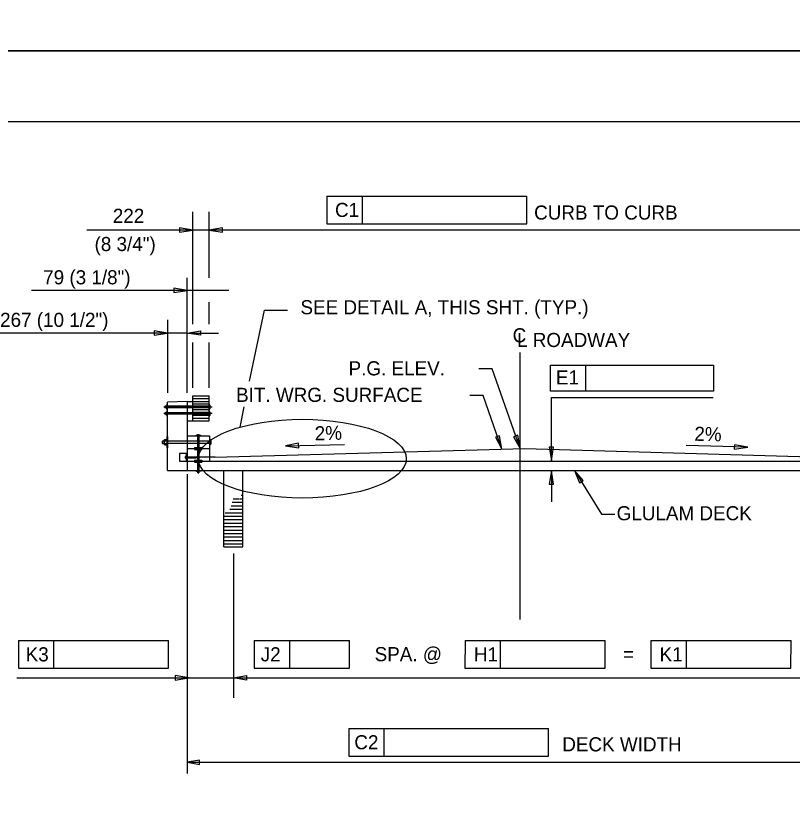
# Model space of a CAD drawing. Extents: x 638263 to 640360, y 293683 to 298655.
# Drawn here: x 638507.9 to 638673.1, y 296494.3 to 296661 of the extents above; entities that cross this region are included whole.
import ezdxf

# ---------------------------------------------------------------- set-up
doc = ezdxf.new("R2010")
doc.units = 0
for name, color, linetype in [('1', 7, 'Continuous'), ('2', 7, 'Continuous'), ('3', 7, 'Continuous'), ('4', 7, 'Continuous'), ('5', 7, 'Continuous'), ('6', 7, 'Continuous'), ('PLT-BNDY', 7, 'Continuous')]:
    doc.layers.add(name, color=color, linetype=linetype)

# ---------------------------------------------------------------- blocks, each defined once
blk = doc.blocks.new('V')
at = {"layer": '1'}
blk.add_line((0, 0), (0, 0), dxfattribs=at)

msp = doc.modelspace()

# ---------------------------------------------------------------- linework, layer by layer
at = {"layer": '2'}
for p, q in [((638475.46, 296638.46), (639261.46, 296638.46)), ((638545.59, 296595.35), (638545.59, 296619.21)), ((638549.06, 296605.23), (638549.06, 296619.21)), ((638574.09, 296616.69), (638616.61, 296616.69)), ((638551.5, 296615.36), (638523.01, 296615.36)), ((638680.18, 296615.36), (638550.26, 296615.36)), ((638544.35, 296580.74), (638544.35, 296605.23)), ((638553.26, 296602.52), (638511.28, 296602.52)), ((638549.06, 296595.35), (638549.06, 296600)), ((638557.67, 296583.22), (638560.81, 296598.32)), ((638560.81, 296598.32), (638565.72, 296598.32)), ((638540.18, 296596.26), (638540.18, 296580.74)), ((638544.35, 296593.46), (638503.21, 296593.46)), ((638544.35, 296593.46), (638551.01, 296593.46)), ((638545.59, 296581.83), (638545.59, 296591.44)), ((638549.06, 296581.83), (638549.06, 296591.44)), ((638615.22, 296532.53), (638615.22, 296589.29)), ((638609.27, 296585.85), (638606.44, 296585.85)), ((638615.22, 296568.9), (638609.27, 296585.85)), ((638621.65, 296581.11), (638621.65, 296586.65)), ((638621.65, 296586.65), (638629.22, 296586.65)), ((638629.22, 296586.65), (638656.36, 296586.65)), ((638629.22, 296581.11), (638629.22, 296586.65)), ((638656.36, 296586.65), (638656.36, 296581.11)), ((638656.36, 296581.11), (638621.65, 296581.11)), ((638544.35, 296578.93), (638540.18, 296578.73)), ((638544.35, 296578.93), (638545.59, 296578.93)), ((638544.35, 296578.93), (638544.35, 296571.59)), ((638545.59, 296574.76), (638545.59, 296580.11)), ((638545.59, 296580.11), (638549.06, 296580.11)), ((638545.59, 296579.52), (638549.06, 296579.52)), ((638545.59, 296578.93), (638549.06, 296578.93)), ((638549.06, 296574.76), (638549.06, 296580.11)), ((638607.34, 296580.21), (638604.51, 296580.21)), ((638611.35, 296568.79), (638607.34, 296580.21)), ((638621.86, 296566.39), (638621.86, 296579.74)), ((638621.86, 296579.74), (638656.32, 296579.74)), ((638539.65, 296577.86), (638539.68, 296577.88)), ((638539.65, 296577.86), (638539.65, 296577.61)), ((638539.65, 296577.61), (638539.68, 296577.58)), ((638539.85, 296577.88), (638539.68, 296577.88)), ((638539.85, 296577.58), (638539.68, 296577.58)), ((638539.85, 296577.9), (638539.85, 296577.56)), ((638539.85, 296577.9), (638539.85, 296577.56)), ((638539.89, 296577.96), (638540.09, 296577.96)), ((638539.89, 296577.85), (638540.09, 296577.85)), ((638539.89, 296577.62), (638540.09, 296577.62)), ((638539.89, 296577.5), (638540.09, 296577.5)), ((638540.09, 296577.14), (638540.09, 296578.33)), ((638540.09, 296578.33), (638540.18, 296578.33)), ((638540.09, 296577.5), (638540.09, 296577.96)), ((638540.18, 296564.26), (638540.18, 296578.73)), ((638549.06, 296577.88), (638540.18, 296577.88)), ((638549.06, 296577.59), (638540.18, 296577.59)), ((638549.06, 296578.33), (638545.59, 296578.33)), ((638555.64, 296573.45), (638556.53, 296577.74)), ((638539.65, 296576.47), (638539.68, 296576.49)), ((638539.65, 296576.47), (638539.65, 296576.22)), ((638539.65, 296576.22), (638539.68, 296576.2)), ((638539.85, 296576.49), (638539.68, 296576.49)), ((638539.85, 296576.2), (638539.68, 296576.2)), ((638539.85, 296576.51), (638539.85, 296576.17)), ((638539.85, 296576.51), (638539.85, 296576.17)), ((638539.89, 296576.57), (638540.09, 296576.57)), ((638539.89, 296576.46), (638540.09, 296576.46)), ((638539.89, 296576.23), (638540.09, 296576.23)), ((638539.89, 296576.11), (638540.09, 296576.11)), ((638540.18, 296577.14), (638540.09, 296577.14)), ((638540.09, 296577.14), (638540.09, 296577.14)), ((638540.09, 296575.75), (638540.09, 296576.94)), ((638540.09, 296576.94), (638540.18, 296576.94)), ((638540.09, 296576.11), (638540.09, 296576.57)), ((638540.18, 296575.75), (638540.09, 296575.75)), ((638540.09, 296575.75), (638540.09, 296575.75)), ((638540.18, 296577.14), (638540.18, 296577.14)), ((638549.06, 296576.49), (638540.18, 296576.49)), ((638549.06, 296576.2), (638540.18, 296576.2)), ((638540.18, 296575.75), (638540.18, 296575.75)), ((638549.06, 296577.14), (638545.59, 296577.14)), ((638549.06, 296576.55), (638545.59, 296576.55)), ((638549.06, 296575.95), (638545.59, 296575.95)), ((638544.35, 296574.76), (638549.06, 296574.76)), ((638545.59, 296575.35), (638549.06, 296575.35)), ((638539.5, 296569.83), (638539.5, 296570.66)), ((638539.59, 296570.52), (638540.08, 296570.52)), ((638539.6, 296570.79), (638540.08, 296570.79)), ((638540.08, 296571.43), (638540.08, 296569.05)), ((638540.18, 296571.43), (638540.08, 296571.43)), ((638540.08, 296570.79), (638540.08, 296569.69)), ((638540.18, 296570.52), (638540.08, 296570.52)), ((638540.18, 296571.43), (638540.18, 296569.05)), ((638544.35, 296571.59), (638544.35, 296568.91)), ((638544.35, 296571.59), (638549.12, 296571.59)), ((638546.58, 296571.59), (638546.58, 296564.26)), ((638546.74, 296563.75), (638546.74, 296571.93)), ((638546.88, 296571.59), (638546.88, 296564.26)), ((638549.12, 296571.59), (638549.12, 296568.91)), ((638539.06, 296570.44), (638539.1, 296570.49)), ((638539.06, 296570.44), (638539.06, 296570.04)), ((638539.06, 296570.04), (638539.1, 296570)), ((638539.5, 296570.49), (638539.1, 296570.49)), ((638539.1, 296570), (638539.5, 296570)), ((638539.5, 296570.49), (638539.5, 296570.49)), ((638539.59, 296569.97), (638540.08, 296569.97)), ((638539.6, 296569.69), (638540.08, 296569.69)), ((638540.18, 296569.97), (638540.08, 296569.97)), ((638540.08, 296569.05), (638540.18, 296569.05)), ((638549.12, 296570.49), (638540.18, 296570.49)), ((638549.12, 296570), (638540.18, 296570)), ((638544.35, 296568.91), (638544.35, 296566.22)), ((638544.35, 296568.91), (638549.12, 296568.91)), ((638545.94, 296569.1), (638545.94, 296568.7)), ((638545.94, 296569.1), (638547.52, 296569.1)), ((638547.52, 296569.1), (638547.52, 296568.7)), ((638549.12, 296568.91), (638549.12, 296566.22)), ((638565.27, 296569.46), (638577.88, 296569.79)), ((638663.59, 296569.16), (638650.54, 296569.53)), ((638542.76, 296567.81), (638542.76, 296566.22)), ((638544.35, 296567.81), (638542.76, 296567.81)), ((638544.11, 296567.21), (638543.97, 296567.21)), ((638543.97, 296567.21), (638543.97, 296566.82)), ((638544.11, 296567.32), (638544.17, 296567.32)), ((638544.11, 296567.32), (638544.11, 296566.72)), ((638544.17, 296567.81), (638544.17, 296566.22)), ((638545.94, 296568.7), (638547.52, 296568.7)), ((638542.76, 296566.22), (638544.35, 296566.22)), ((638544.11, 296566.82), (638543.97, 296566.82)), ((638544.11, 296566.72), (638544.17, 296566.72)), ((638544.17, 296567.14), (638546.28, 296567.14)), ((638544.17, 296566.89), (638546.28, 296566.89)), ((638549.12, 296567.03), (638544.35, 296567.03)), ((638544.35, 296566.22), (638544.35, 296564.26)), ((638545.94, 296566.42), (638545.94, 296566.03)), ((638545.94, 296566.42), (638547.52, 296566.42)), ((638545.94, 296566.03), (638547.52, 296566.03)), ((638546.5, 296567.02), (638546.28, 296567.14)), ((638546.5, 296567.02), (638546.28, 296566.89)), ((638547.52, 296566.42), (638547.52, 296566.03)), ((638550.31, 296567.03), (638549.12, 296567.03)), ((638546.13, 296564.26), (638546.13, 296564.26)), ((638546.13, 296564.26), (638546.13, 296564.16)), ((638546.13, 296564.17), (638546.13, 296564.17)), ((638546.13, 296564.16), (638547.33, 296564.16)), ((638546.51, 296563.97), (638546.51, 296564.16)), ((638546.55, 296564.26), (638546.55, 296564.16)), ((638546.91, 296563.93), (638546.56, 296563.93)), ((638546.58, 296563.93), (638546.58, 296563.75)), ((638546.61, 296563.91), (638546.85, 296563.91)), ((638546.61, 296563.88), (638546.85, 296563.88)), ((638546.61, 296563.85), (638546.85, 296563.85)), ((638546.62, 296563.97), (638546.62, 296564.16)), ((638546.85, 296563.97), (638546.85, 296564.16)), ((638546.88, 296563.93), (638546.88, 296563.75)), ((638546.91, 296564.26), (638546.91, 296564.16)), ((638546.96, 296563.97), (638546.96, 296564.16)), ((638547.33, 296564.16), (638547.33, 296564.26)), ((638621.88, 296564.17), (638621.88, 296557.57)), ((638626.78, 296564.26), (638632.5, 296554.92)), ((638544.35, 296563.44), (638544.35, 296499.8)), ((638546.61, 296563.73), (638546.58, 296563.75)), ((638546.61, 296563.83), (638546.85, 296563.83)), ((638546.61, 296563.81), (638546.85, 296563.81)), ((638546.61, 296563.78), (638546.85, 296563.78)), ((638546.61, 296563.75), (638546.85, 296563.75)), ((638546.85, 296563.73), (638546.61, 296563.73)), ((638546.85, 296563.73), (638546.88, 296563.75)), ((638632.5, 296554.92), (638635.34, 296554.92)), ((638554.2, 296546.55), (638554.2, 296517.29)), ((638508.48, 296528.09), (638508.47, 296522.19)), ((638508.48, 296528.09), (638516.04, 296528.09)), ((638516.04, 296528.09), (638540.41, 296528.09)), ((638516.04, 296522.19), (638516.04, 296528.09)), ((638540.4, 296522.19), (638540.41, 296528.09)), ((638558.63, 296528.09), (638558.63, 296522.19)), ((638558.63, 296528.09), (638566.19, 296528.09)), ((638566.19, 296528.09), (638578.9, 296528.09)), ((638566.19, 296522.19), (638566.19, 296528.09)), ((638578.9, 296522.19), (638578.9, 296528.09)), ((638603.49, 296528.09), (638603.48, 296522.19)), ((638603.49, 296528.09), (638611.05, 296528.09)), ((638611.04, 296522.19), (638611.05, 296528.09)), ((638611.05, 296528.09), (638633.29, 296528.09)), ((638633.29, 296522.19), (638633.29, 296528.09)), ((638643.04, 296528.09), (638650.6, 296528.09)), ((638643.04, 296528.09), (638643.04, 296522.19)), ((638650.6, 296528.09), (638672.85, 296528.09)), ((638650.6, 296522.19), (638650.6, 296528.09)), ((638672.84, 296522.19), (638672.85, 296528.09)), ((638554.2, 296526.05), (638554.2, 296515.89)), ((638508.47, 296522.19), (638540.4, 296522.19)), ((638558.63, 296522.19), (638578.9, 296522.19)), ((638603.48, 296522.19), (638633.29, 296522.19)), ((638643.04, 296522.19), (638672.84, 296522.19)), ((638508.11, 296520.14), (638544.35, 296520.14)), ((638544.35, 296520.14), (638679.31, 296520.14)), ((638578.76, 296509.39), (638578.76, 296503.48)), ((638578.76, 296509.39), (638586.32, 296509.39)), ((638586.32, 296509.39), (638621.28, 296509.39)), ((638586.32, 296503.48), (638586.32, 296509.39)), ((638621.28, 296503.48), (638621.28, 296509.39)), ((638578.76, 296503.48), (638621.28, 296503.48)), ((638544.35, 296502.17), (638686.09, 296502.17))]:
    msp.add_line(p, q, dxfattribs=at)
for points in [[(638542.76, 296615.84), (638542.76, 296614.89), (638545.59, 296615.36)], [(638541.52, 296602.99), (638541.52, 296602.05), (638544.35, 296602.52)], [(638537.35, 296593.93), (638537.35, 296592.99), (638540.18, 296593.46)], [(638547.19, 296593.93), (638547.19, 296592.99), (638544.35, 296593.46)], [(638610.86, 296571.62), (638609.97, 296571.31), (638611.35, 296568.79)], [(638614.73, 296571.73), (638613.84, 296571.42), (638615.22, 296568.9)], [(638568.11, 296569.06), (638568.09, 296570.01), (638565.27, 296569.46)], [(638622.33, 296569.22), (638621.39, 296569.22), (638621.86, 296566.39)], [(638660.81, 296569.71), (638660.78, 296568.77), (638663.63, 296569.17)], [(638621.41, 296561.33), (638622.35, 296561.33), (638621.88, 296564.17)], [(638627.86, 296561.59), (638628.66, 296562.09), (638626.78, 296564.26)], [(638541.84, 296520.62), (638541.84, 296519.67), (638544.67, 296520.14)], [(638557.03, 296520.62), (638557.03, 296519.67), (638554.2, 296520.14)], [(638546.98, 296501.73), (638546.98, 296502.61), (638544.35, 296502.17)]]:
    msp.add_lwpolyline(points, close=True, dxfattribs=at)
for centre, radius, start, end in [((638539.92, 296577.9), 0.0634, 114.702, 244.7086), ((638540.05, 296577.73), 0.195, 144.5002, 216.0965), ((638539.92, 296577.56), 0.0631, 114.1235, 245.2701), ((638548.4, 296577.73), 0.898, 318.5212, 41.4788), ((638539.92, 296576.51), 0.0634, 114.702, 244.7086), ((638540.05, 296576.34), 0.195, 144.5002, 216.0965), ((638539.92, 296576.17), 0.0631, 114.1235, 245.2701), ((638548.4, 296576.34), 0.898, 318.5212, 41.4788), ((638539.66, 296570.65), 0.151, 113.4078, 245.8697), ((638539.97, 296570.24), 0.469, 143.8906, 215.5087), ((638546.74, 296570.91), 0.898, 48.5212, 131.4788), ((638548.65, 296570.24), 0.852, 303.2799, 56.719), ((638539.66, 296569.83), 0.152, 115.2831, 249.0228), ((638546.56, 296563.99), 0.0631, 204.7299, 335.8765), ((638546.74, 296564.12), 0.195, 233.9035, 305.4998), ((638546.91, 296563.99), 0.0634, 205.2914, 335.298)]:
    msp.add_arc(centre, radius, start, end, dxfattribs=at)
msp.add_ellipse((638568.87, 296566.74), major_axis=(-22.11, 0), ratio=0.378749, dxfattribs=at)
at = {"layer": '3'}
for p, q in [((638544.35, 296578.93), (638544.35, 296564.26)), ((638549.69, 296577.73), (638539.39, 296577.73)), ((638549.69, 296576.35), (638539.39, 296576.35)), ((638550.26, 296567.04), (638616.21, 296568.93)), ((638616.21, 296568.93), (638680.18, 296567.04)), ((638544.35, 296566.22), (638686.09, 296566.22)), ((638540.18, 296564.26), (638690.26, 296564.26)), ((638552.15, 296548.02), (638552.15, 296564.26)), ((638552.15, 296564.26), (638556.25, 296564.26)), ((638556.25, 296548.02), (638556.25, 296564.26)), ((638555.89, 296558.95), (638556.25, 296558.95)), ((638553.95, 296557.47), (638556.25, 296557.47)), ((638554.17, 296558.21), (638555.4, 296558.21)), ((638555.5, 296558.21), (638556.25, 296558.21)), ((638553.48, 296556), (638556.25, 296556)), ((638553.72, 296556.74), (638556.25, 296556.74)), ((638552.15, 296554.52), (638556.25, 296554.52)), ((638552.46, 296555.26), (638553.17, 296555.26)), ((638553.24, 296555.26), (638556.25, 296555.26)), ((638552.15, 296553.78), (638556.25, 296553.78)), ((638552.15, 296553.05), (638556.25, 296553.05)), ((638552.15, 296552.31), (638556.25, 296552.31)), ((638552.15, 296551.57), (638556.25, 296551.57)), ((638552.15, 296550.83), (638556.25, 296550.83)), ((638552.15, 296550.09), (638556.25, 296550.09)), ((638552.15, 296549.35), (638556.25, 296549.35)), ((638552.15, 296548.62), (638556.25, 296548.62)), ((638552.15, 296548.02), (638556.25, 296548.02))]:
    msp.add_line(p, q, dxfattribs=at)
at = {"layer": '4'}
for p, q in [((638574.1, 296622.6), (638574.09, 296616.69)), ((638574.1, 296622.6), (638581.66, 296622.6)), ((638581.65, 296616.69), (638581.66, 296622.6)), ((638581.66, 296622.6), (638616.61, 296622.6)), ((638616.61, 296616.69), (638616.61, 296622.6))]:
    msp.add_line(p, q, dxfattribs=at)
at = {"layer": '6'}
msp.add_lwpolyline([(638551.9, 296614.89), (638551.9, 296615.84), (638549.06, 296615.36)], close=True, dxfattribs=at)
at = {"layer": 'PLT-BNDY'}
for points in [[(638435.46, 297247.46), (639276.46, 297247.46), (639276.46, 296653.46), (638435.46, 296653.46)], [(638435.46, 296653.46), (639276.46, 296653.46), (639276.46, 296059.46), (638435.46, 296059.46)]]:
    msp.add_lwpolyline(points, close=True, dxfattribs=at)

# ---------------------------------------------------------------- block references
at = {"layer": '2', "xscale": 0.7874015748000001, "yscale": 0.7874015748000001}
for p in [(638642.8, 296586.65), (638528.23, 296528.09)]:
    msp.add_blockref('V', p, dxfattribs=at)
at = {"layer": '5', "xscale": 0.7874015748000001, "yscale": 0.7874015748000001}
for p in [(638599.14, 296622.6), (638572.55, 296528.09), (638622.17, 296528.09), (638660.28, 296527.9), (638603.81, 296509.39)]:
    msp.add_blockref('V', p, dxfattribs=at)

# ---------------------------------------------------------------- texts
at = {"layer": '2'}
for s, p in [('CURB TO CURB', (638618.19, 296617.59)), ('SEE DETAIL A, THIS SHT. (TYP.)', (638568.48, 296597.45)), ('C', (638613.62, 296591.48)), ('L ROADWAY', (638614.56, 296590.49)), ('P.G. ELEV.', (638578.71, 296584.46)), ('E1', (638622.83, 296582.54)), ('BIT. WRG. SURFACE', (638554.78, 296578.82)), ('GLULAM DECK', (638635.75, 296553.64)), ('SPA. @', (638584.26, 296523.67)), ('=', (638637.09, 296523.67)), ('DECK WIDTH', (638624.18, 296504.5))]:
    msp.add_text(s, height=3, dxfattribs=at).set_placement(p)
for s, rotation, p in [('2%', 1.5039, (638571.55, 296570.62)), ('2%', 358.4961, (638652.25, 296570.56)), ('K3', 359.9382, (638510.01, 296523.64)), ('J2', 359.9382, (638560.03, 296523.64)), ('H1', 359.9382, (638605.37, 296523.64)), ('K1', 359.9382, (638644.89, 296523.64)), ('C2', 359.9382, (638579.94, 296504.94))]:
    msp.add_text(s, height=3, rotation=rotation, dxfattribs=at).set_placement(p)
at = {"layer": '4'}
msp.add_text('C1', height=3, rotation=359.9382, dxfattribs=at).set_placement((638575.83, 296618.15))
for s, p in [('222', (638528.55, 296616.89)), ('(8 3/4")', (638524.67, 296610.89)), ('79 (3 1/8")', (638513.74, 296603.82)), ('267 (10 1/2")', (638504.57, 296594.77))]:
    msp.add_text(s, height=3, dxfattribs=at).set_placement(p)

doc.saveas('drawing.dxf')
